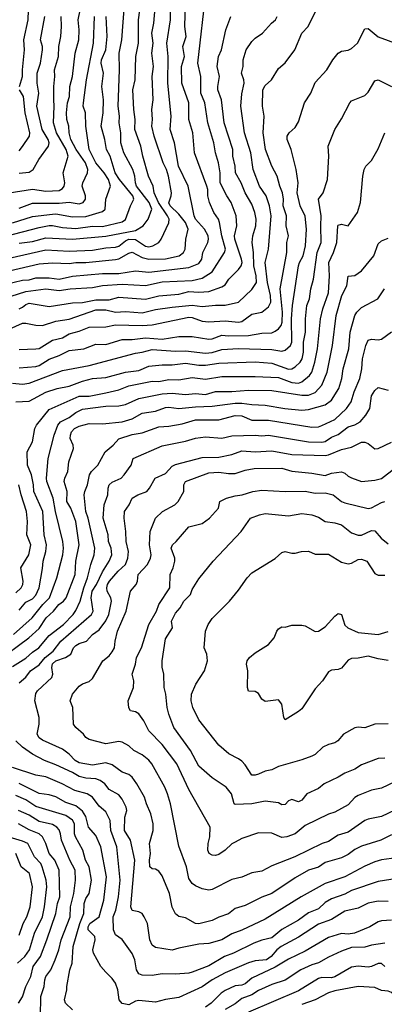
# Model space of a CAD drawing. Header units: metres. Extents: x -46681 to -43747, y -240911 to -237677.
# Tile 983 of 1056: x -44625 to -44570, y -238346 to -238198. Entities that reach past the tile are written whole.
import ezdxf

# ---------------------------------------------------------------- set-up
doc = ezdxf.new("R2010")
doc.units = ezdxf.units.M
doc.layers.add('CONTOUR_INDEX', color=1, linetype='Continuous')
doc.layers.add('CONTOUR_INTER', color=3, linetype='Continuous')

msp = doc.modelspace()

# ---------------------------------------------------------------- linework, layer by layer
at = {"layer": 'CONTOUR_INDEX'}
for points, elevation in [([(-44626.6, -238233.88), (-44621.1, -238232.65), (-44617.6, -238232.85), (-44614.1, -238232.66), (-44612.1, -238232.33), (-44610.6, -238232.22), (-44610.1, -238232.05), (-44609.1, -238231.25), (-44608.6, -238231.01), (-44607.6, -238231.05), (-44606.1, -238232.08), (-44605.6, -238232.15), (-44605.02, -238232.02), (-44604.11, -238231.52), (-44603.76, -238231.02), (-44602.6, -238228.56), (-44602.55, -238228.02), (-44602.78, -238227.52), (-44604.17, -238225.52), (-44604.81, -238224.02), (-44604.93, -238223.02), (-44605.64, -238221.52), (-44606.5, -238218.52), (-44606.8, -238217.02), (-44607.69, -238214.52), (-44607.65, -238213.02), (-44607.88, -238211.52), (-44608, -238208.52), (-44607.68, -238207.02), (-44607.57, -238203.52), (-44607.18, -238201.52), (-44607.17, -238198.02), (-44606.98, -238196.52)], 105), ([(-44626.6, -238224.06), (-44623.1, -238223.51), (-44621.1, -238223.79), (-44619.1, -238223.69), (-44618.6, -238223.39), (-44618.36, -238223.02), (-44618.24, -238222.52), (-44618.5, -238221.02), (-44617.73, -238218.52), (-44618.04, -238217.52), (-44619.5, -238215.02), (-44619.97, -238213.52), (-44619.84, -238211.02), (-44619.92, -238210.02), (-44619.9, -238208.02), (-44619.75, -238206.52), (-44619.81, -238205.52), (-44619.18, -238203.52), (-44619.15, -238202.02), (-44618.87, -238200.52), (-44618.76, -238199.02), (-44618.82, -238197.52)], 100), ([(-44626.6, -238244.57), (-44624.6, -238243.68), (-44624.1, -238243.65), (-44622.6, -238243.96), (-44621.6, -238244.03), (-44619.6, -238243.36), (-44617.6, -238243.06), (-44613.6, -238241.66), (-44612.1, -238241.68), (-44610.6, -238241.99), (-44609.1, -238241.91), (-44606.6, -238242.1), (-44604.6, -238241.61), (-44602.1, -238241.25), (-44599.1, -238240.94), (-44597.6, -238241.17), (-44595.6, -238240.96), (-44594.1, -238240.97), (-44592.1, -238240.49), (-44590.1, -238238.61), (-44589.41, -238237.52), (-44589.44, -238236.52), (-44589.82, -238235.02), (-44589.84, -238233.02), (-44590.04, -238231.52), (-44589.98, -238230.52), (-44589.52, -238229.02), (-44589.48, -238228.02), (-44589.65, -238227.02), (-44590.1, -238225.73), (-44591.12, -238224.02), (-44591.69, -238222.52), (-44592.58, -238221.02), (-44592.61, -238220.02), (-44592.96, -238218.52), (-44592.97, -238217.52), (-44594.28, -238213.52), (-44594.68, -238210.02), (-44595.21, -238208.52), (-44595.24, -238208.02), (-44594.99, -238206.52), (-44595.32, -238205.02), (-44595.11, -238203.52), (-44594.68, -238202.52), (-44594.03, -238199.52), (-44593.29, -238197.52)], 110), ([(-44625.1, -238286.86), (-44624.1, -238285.65), (-44623.1, -238285.17), (-44622.6, -238284.62), (-44622.11, -238283.52), (-44621.6, -238280.59), (-44621.53, -238279.52), (-44621.09, -238278.02), (-44620.99, -238277.02), (-44621.34, -238275.52), (-44621.57, -238272.02), (-44622.89, -238269.02), (-44622.95, -238268.02), (-44623.24, -238266.52), (-44623.88, -238265.02), (-44623.89, -238263.02), (-44623.13, -238261.52), (-44622.77, -238259.52), (-44622.52, -238259.02), (-44620.6, -238256.64), (-44616.1, -238254.65), (-44614.6, -238254.66), (-44612.1, -238254.17), (-44610.1, -238253.69), (-44608.6, -238253.09), (-44605.1, -238252.42), (-44604.1, -238252.44), (-44602.6, -238252.13), (-44601.1, -238252.19), (-44599.1, -238251.84), (-44597.1, -238252.08), (-44594.6, -238251.67), (-44589.6, -238251.69), (-44586.1, -238251.85), (-44584.1, -238252.58), (-44583.1, -238252.71), (-44582.6, -238252.51), (-44581.42, -238251.52), (-44581.08, -238251.02), (-44580.64, -238249.52), (-44580.23, -238247.52), (-44579.79, -238243.02), (-44579.44, -238241.52), (-44578.6, -238239.11), (-44578.44, -238236.52), (-44578.53, -238234.52), (-44577.83, -238233.02), (-44577.3, -238231.52), (-44577.17, -238229.02), (-44577.1, -238228.9), (-44576.6, -238228.76), (-44575.6, -238228.99), (-44574.23, -238227.02), (-44573.77, -238225.52), (-44573.43, -238221.52), (-44573.21, -238220.52), (-44572.97, -238220.02), (-44572.1, -238219.16), (-44571.1, -238217.42), (-44570.09, -238215.02)], 115), ([(-44569.1, -238320.69), (-44570.7, -238321.52), (-44573.6, -238322.4), (-44574.6, -238322.89), (-44575.6, -238323.64), (-44576.6, -238324.16), (-44579.1, -238324.86), (-44580.1, -238325.54), (-44581.6, -238326.03), (-44583.6, -238327.18), (-44587.1, -238329.55), (-44588.6, -238330.1), (-44591.1, -238331.34), (-44592.6, -238331.78), (-44593.6, -238332.59), (-44595.1, -238333.07), (-44596.1, -238333.61), (-44598.1, -238334.08), (-44598.6, -238334.02), (-44600.1, -238333.21), (-44601.1, -238333.01), (-44601.6, -238332.6), (-44602.1, -238331.57), (-44602.49, -238329.52), (-44603.6, -238326.87), (-44604.1, -238326.14), (-44604.6, -238325.86), (-44605.1, -238325.83), (-44605.44, -238325.52), (-44605.51, -238324.52), (-44605.34, -238323.52), (-44605.52, -238322.02), (-44604.97, -238320.02), (-44604.94, -238319.02), (-44605.32, -238317.52), (-44605.97, -238316.02), (-44606.25, -238315.02), (-44607.39, -238313.02), (-44608.1, -238312.03), (-44608.6, -238311.62), (-44609.6, -238311.28), (-44611.1, -238310.14), (-44612.1, -238309.86), (-44614.1, -238310.19), (-44616.1, -238309.87), (-44616.7, -238309.52), (-44617.6, -238308.55), (-44618.6, -238307.81), (-44621.6, -238306.45), (-44622.1, -238306.11), (-44622.4, -238305.52), (-44622.12, -238304.02), (-44622.09, -238303.02), (-44622.75, -238300.52), (-44622.6, -238299.42), (-44622.37, -238299.02), (-44620.18, -238297.02), (-44620.04, -238296.52), (-44620.18, -238295.52), (-44620.1, -238294.95), (-44619.62, -238294.52), (-44618.12, -238294.02), (-44617.36, -238293.52), (-44616.93, -238292.52), (-44616.6, -238292.2), (-44616.1, -238291.89), (-44614.97, -238291.52), (-44614.1, -238290.52), (-44613.1, -238289.84), (-44612.1, -238288.47), (-44611.64, -238287.52), (-44611.22, -238285.52), (-44611.33, -238285.02), (-44611.88, -238284.02), (-44611.93, -238283.52), (-44611.81, -238283.02), (-44611.51, -238282.52), (-44610.2, -238281.02), (-44609.11, -238280.02), (-44608.77, -238279.02), (-44608.66, -238278.02), (-44609.03, -238276.52), (-44609.06, -238275.02), (-44609.34, -238273.02), (-44609.27, -238272.02), (-44608.57, -238271.02), (-44608.1, -238270.01), (-44607.28, -238269.52), (-44605.92, -238269.02), (-44605.5, -238268.52), (-44604.65, -238267.02), (-44603.1, -238266.32), (-44602.1, -238265.18), (-44601.6, -238264.94), (-44597.6, -238263.87), (-44595.1, -238263.82), (-44593.1, -238263.45), (-44591.6, -238262.89), (-44589.6, -238263.05), (-44587.1, -238262.89), (-44584.1, -238263.43), (-44579.1, -238263.58), (-44578.6, -238263.48), (-44576.6, -238262.66), (-44575.1, -238262.32), (-44573.6, -238261.59), (-44573.1, -238261.56), (-44572.6, -238261.79), (-44571.6, -238262.56), (-44571.1, -238262.54), (-44569.1, -238261.58)], 120), ([(-44569.6, -238294.43), (-44571.1, -238294.2), (-44572.6, -238293.78), (-44574.1, -238294.09), (-44575.1, -238294.13), (-44575.6, -238294.39), (-44576.6, -238295.58), (-44577.1, -238295.81), (-44578.1, -238295.89), (-44578.6, -238296.16), (-44579.48, -238297.52), (-44580.6, -238298.72), (-44582.6, -238301.71), (-44583.1, -238302.15), (-44585.1, -238303.4), (-44585.32, -238303.02), (-44585.59, -238301.02), (-44586.1, -238300.36), (-44588.1, -238300.6), (-44588.6, -238300.29), (-44589.1, -238299.42), (-44589.6, -238299.1), (-44590.6, -238299.05), (-44590.76, -238298.52), (-44590.72, -238296.02), (-44590.9, -238295.02), (-44590.82, -238294.52), (-44590.45, -238294.02), (-44589.6, -238293.29), (-44587.62, -238292.02), (-44586.75, -238291.02), (-44586.35, -238290.02), (-44586.1, -238289.69), (-44585.6, -238289.39), (-44585.1, -238289.42), (-44584.1, -238289.12), (-44582.6, -238289.13), (-44582.1, -238289.24), (-44580.6, -238290.08), (-44580.1, -238290.04), (-44579.1, -238289.36), (-44577.6, -238287.76), (-44577.1, -238287.39), (-44576.6, -238287.54), (-44576.1, -238289.11), (-44575.66, -238289.52), (-44574.1, -238290.23), (-44571.1, -238290.52), (-44569.6, -238290.06)], 125), ([(-44621.93, -238348.02), (-44621.86, -238345.02), (-44621.34, -238343.52), (-44621.27, -238342.52), (-44621.08, -238342.02), (-44620.34, -238341.02), (-44619.68, -238339.52), (-44619.14, -238338.02), (-44618.78, -238336.52), (-44617.44, -238333.02), (-44617.4, -238331.52), (-44616.9, -238329.52), (-44616.66, -238327.52), (-44616.7, -238326.02), (-44617.47, -238324.52), (-44618.75, -238321.52), (-44618.89, -238320.52), (-44619.1, -238319.96), (-44619.45, -238319.52), (-44620.1, -238319.13), (-44622.1, -238318.7), (-44623.6, -238317.74), (-44625.21, -238317.02)], 115), ([(-44570.1, -238336.98), (-44572.1, -238337.28), (-44573.1, -238337.61), (-44575.1, -238337.67), (-44576.6, -238338.2), (-44578.6, -238339.1), (-44580.1, -238339.96), (-44581.1, -238340.26), (-44582.73, -238341.02), (-44585.1, -238342.59), (-44587.1, -238343.24), (-44589.1, -238344.13), (-44590.1, -238344.79), (-44591.6, -238345.31), (-44592.6, -238346.16), (-44594.1, -238346.97)], 115)]:
    msp.add_lwpolyline(points, dxfattribs=dict(at, elevation=elevation))
at = {"layer": 'CONTOUR_INTER'}
for points, elevation in [([(-44625.1, -238241.52), (-44624.6, -238241.28), (-44624.1, -238240.85), (-44623.6, -238240.66), (-44620.6, -238241.18), (-44617.1, -238240.59), (-44615.6, -238240.57), (-44613.6, -238240.15), (-44611.6, -238240.15), (-44610.1, -238239.76), (-44606.1, -238240.05), (-44604.1, -238239.57), (-44601.1, -238239.29), (-44599.6, -238238.92), (-44598.1, -238239), (-44596.6, -238238.89), (-44594.6, -238238.22), (-44594.1, -238237.9), (-44593.55, -238237.02), (-44592.1, -238235.61), (-44591.69, -238235.02), (-44591.57, -238234.52), (-44591.64, -238234.02), (-44592.66, -238231.02), (-44592.7, -238230.52), (-44592.39, -238229.02), (-44592.49, -238227.52), (-44593.21, -238225.52), (-44593.85, -238224.52), (-44594.85, -238222.52), (-44594.85, -238221.02), (-44595.13, -238219.52), (-44595.58, -238218.02), (-44595.81, -238216.52), (-44596.71, -238213.52), (-44597.16, -238210.52), (-44597.77, -238209.02), (-44597.79, -238206.52), (-44598.25, -238204.52), (-44596.96, -238193.52)], 109), ([(-44628.6, -238240.29), (-44624.1, -238238.92), (-44621.1, -238238.5), (-44619.1, -238238.75), (-44617.43, -238238.52), (-44614.1, -238238.31), (-44612.6, -238237.99), (-44609.6, -238237.77), (-44606.1, -238238), (-44603.6, -238237.46), (-44599.1, -238237.24), (-44597.6, -238236.91), (-44596.1, -238235.94), (-44594.2, -238233.02), (-44594.07, -238232.52), (-44594.62, -238230.52), (-44594.97, -238228.52), (-44595.15, -238228.02), (-44595.82, -238227.02), (-44596.48, -238225.52), (-44596.73, -238224.52), (-44596.74, -238223.52), (-44596.88, -238223.02), (-44598.73, -238218.02), (-44598.97, -238215.02), (-44599.57, -238213.02), (-44599.58, -238210.52), (-44600.65, -238207.52), (-44600.67, -238205.02), (-44600.25, -238203.52), (-44600.48, -238202.02), (-44600.01, -238200.52), (-44600.18, -238199.02), (-44600.09, -238195.52)], 108), ([(-44626.6, -238235.81), (-44622.1, -238234.75), (-44620.1, -238234.58), (-44617.6, -238234.69), (-44616.6, -238234.51), (-44615.1, -238234.54), (-44610.6, -238234.1), (-44610.1, -238233.99), (-44608.6, -238233.15), (-44608.1, -238232.99), (-44606.6, -238233.76), (-44605.6, -238234.02), (-44603.1, -238233.97), (-44601.04, -238233.52), (-44600.41, -238233.02), (-44600.13, -238232.52), (-44600.04, -238231.02), (-44599.7, -238229.52), (-44600.09, -238228.52), (-44601.1, -238227.25), (-44602.39, -238226.02), (-44602.6, -238225.56), (-44602.25, -238224.52), (-44602.22, -238224.02), (-44602.65, -238221.52), (-44602.96, -238220.52), (-44603.46, -238219.52), (-44604.8, -238215.52), (-44605.15, -238214.02), (-44605.04, -238213.02), (-44605.17, -238211.52), (-44604.96, -238210.02), (-44605.1, -238206.52), (-44604.92, -238205.02), (-44605.16, -238203.02), (-44604.94, -238201.52), (-44605.18, -238200.02), (-44604.86, -238198.52), (-44604.57, -238195.02)], 106), ([(-44625.1, -238231.61), (-44623.1, -238231.35), (-44621.1, -238230.83), (-44617.1, -238231), (-44612.1, -238230.57), (-44607.6, -238229.73), (-44606.47, -238229.02), (-44605.72, -238228.02), (-44605.17, -238226.52), (-44605.55, -238225.52), (-44607.44, -238223.02), (-44607.63, -238222.52), (-44607.72, -238221.52), (-44608, -238220.52), (-44609.37, -238218.02), (-44609.84, -238216.52), (-44609.83, -238215.02), (-44610.09, -238213.52), (-44610, -238212.52), (-44610.24, -238211.02), (-44610.02, -238205.52), (-44610.08, -238203.02), (-44609.66, -238201.02), (-44609.21, -238195.02)], 104), ([(-44627.1, -238237.78), (-44624.6, -238237.21), (-44623.6, -238237.13), (-44622.6, -238236.82), (-44620.6, -238236.85), (-44619.1, -238237.02), (-44617.1, -238236.58), (-44612.6, -238236.21), (-44610.1, -238236.19), (-44607.6, -238235.8), (-44605.6, -238235.97), (-44599.6, -238235.29), (-44598.1, -238234.69), (-44597.62, -238234.02), (-44597.46, -238233.02), (-44596.75, -238231.52), (-44596.62, -238231.02), (-44596.68, -238230.52), (-44597.24, -238229.52), (-44598.57, -238228.02), (-44598.77, -238227.52), (-44599.71, -238223.02), (-44601.15, -238220.02), (-44601.76, -238216.52), (-44602.39, -238214.52), (-44602.25, -238212.52), (-44602.76, -238207.52), (-44602.71, -238203.52), (-44602.9, -238201.52), (-44602.37, -238198.02), (-44602.36, -238196.52)], 107), ([(-44627.1, -238230.59), (-44622.1, -238229.24), (-44620.6, -238228.98), (-44620.1, -238228.94), (-44618.6, -238229.26), (-44616.6, -238229.4), (-44614.1, -238229.05), (-44612.6, -238229.12), (-44609.6, -238228.39), (-44609.1, -238228.05), (-44608.39, -238226.02), (-44607.85, -238225.02), (-44608.01, -238224.52), (-44610.03, -238222.02), (-44610.65, -238221.02), (-44611.44, -238218.52), (-44611.97, -238217.52), (-44612.22, -238216.02), (-44612.8, -238214.02), (-44612.49, -238212.02), (-44612.41, -238210.02), (-44612.67, -238208.02), (-44612.45, -238206.02), (-44612.79, -238204.52), (-44612.75, -238204.02), (-44612.06, -238202.52), (-44611.88, -238200.52), (-44612.03, -238197.52)], 103), ([(-44626.1, -238228.55), (-44623.1, -238227.61), (-44620.1, -238227.25), (-44619.6, -238227.23), (-44617.1, -238227.67), (-44615.1, -238227.6), (-44612.6, -238226.86), (-44612.19, -238226.52), (-44612.1, -238224.99), (-44611.35, -238223.02), (-44611.68, -238222.02), (-44612.33, -238221.02), (-44613.59, -238219.52), (-44614.59, -238217.52), (-44615.1, -238214.02), (-44615.16, -238212.02), (-44615.47, -238211.02), (-44615.46, -238210.52), (-44614.97, -238207.02), (-44613.91, -238201.52), (-44613.79, -238197.52)], 102), ([(-44625.1, -238226.33), (-44623.1, -238225.62), (-44619.1, -238225.6), (-44617.6, -238225.43), (-44616.1, -238225.7), (-44615.49, -238225.52), (-44615.16, -238225.02), (-44615.16, -238224.52), (-44615.66, -238223.02), (-44615.54, -238222.52), (-44614.83, -238221.02), (-44614.79, -238220.52), (-44615.16, -238219.52), (-44616.54, -238217.52), (-44617.35, -238216.02), (-44617.6, -238215.02), (-44617.63, -238214.02), (-44617.94, -238213.02), (-44617.97, -238212.02), (-44617.84, -238210.52), (-44617.56, -238209.52), (-44617.51, -238208.02), (-44617.09, -238206.52), (-44616.71, -238203.02), (-44616.13, -238201.02), (-44616.09, -238199.52), (-44616.23, -238198.02), (-44615.94, -238196.52)], 101), ([(-44625.1, -238250.37), (-44622.6, -238250.2), (-44622.1, -238250.02), (-44620.6, -238249.09), (-44619.1, -238248.53), (-44617.6, -238247.79), (-44615.41, -238247.52), (-44613.6, -238246.85), (-44612.1, -238246.88), (-44609.6, -238246.11), (-44608.1, -238246.13), (-44606.1, -238245.86), (-44603.6, -238246.05), (-44601.1, -238245.65), (-44599.1, -238245.66), (-44596.6, -238246.05), (-44596.1, -238246.02), (-44594.6, -238245.49), (-44593.6, -238245.59), (-44590.6, -238245.54), (-44588.6, -238245.15), (-44587.1, -238245.11), (-44586.6, -238244.88), (-44586.1, -238244.52), (-44585.69, -238244.02), (-44585.53, -238243.52), (-44585.49, -238242.02), (-44585.84, -238238.52), (-44584.85, -238233.02), (-44584.85, -238231.52), (-44584.6, -238230.52), (-44584.93, -238229.02), (-44584.88, -238227.52), (-44585.42, -238226.02), (-44585.33, -238225.02), (-44585.48, -238224.02), (-44585.92, -238223.02), (-44586.28, -238221.52), (-44587.1, -238220.02), (-44588.04, -238217.52), (-44588.38, -238215.02), (-44588.27, -238212.52), (-44588.51, -238211.02), (-44588.45, -238208.52), (-44588.1, -238207.89), (-44587.15, -238207.02), (-44586.1, -238205.34), (-44585.1, -238204.45), (-44583.66, -238202.52), (-44582.6, -238200.02), (-44581.65, -238199.02), (-44580.43, -238196.52)], 112), ([(-44625.1, -238221.07), (-44623.6, -238220.94), (-44622.99, -238220.52), (-44622.17, -238219.02), (-44620.72, -238217.02), (-44620.62, -238216.52), (-44620.77, -238216.02), (-44621.66, -238214.52), (-44622.44, -238211.02), (-44622.15, -238209.02), (-44622.4, -238207.52), (-44622.42, -238206.02), (-44621.9, -238204.52), (-44621.62, -238202.52), (-44621.63, -238202.02), (-44621.89, -238201.02), (-44621.27, -238197.52)], 99), ([(-44625.1, -238247.63), (-44622.6, -238247.54), (-44622.1, -238247.46), (-44620.1, -238246.24), (-44618.6, -238245.89), (-44617.6, -238245.26), (-44616.1, -238244.85), (-44614.6, -238244.26), (-44612.1, -238244.24), (-44610.6, -238243.94), (-44606.6, -238244.02), (-44605.1, -238243.93), (-44599.6, -238242.78), (-44599.1, -238242.83), (-44597.6, -238243.35), (-44596.6, -238243.45), (-44594.1, -238243.33), (-44592.1, -238243.51), (-44591.6, -238243.39), (-44590.1, -238242.31), (-44588.6, -238242), (-44587.6, -238241.23), (-44587.27, -238240.52), (-44587.31, -238239.52), (-44587.77, -238237.52), (-44588.11, -238234.52), (-44587.62, -238232.52), (-44587.18, -238227.52), (-44587.46, -238226.02), (-44587.97, -238224.52), (-44588.97, -238223.02), (-44589.9, -238220.52), (-44590.25, -238218.02), (-44591.19, -238215.02), (-44591.77, -238211.02), (-44591.6, -238209.13), (-44591.28, -238207.52), (-44591.29, -238207.02), (-44591.66, -238206.02), (-44591.4, -238205.02), (-44591.41, -238204.02), (-44590.95, -238202.52), (-44590.1, -238201.26), (-44589.6, -238200.76), (-44588.51, -238200.02), (-44587.17, -238198.52), (-44586.53, -238198.02), (-44586.28, -238197.52)], 111), ([(-44625.05, -238208.02), (-44624.6, -238206.52), (-44624.61, -238205.52), (-44624.31, -238202.52), (-44624.41, -238201.02), (-44623.78, -238198.02), (-44623.7, -238196.52)], 98), ([(-44626.1, -238252.7), (-44624.6, -238252.85), (-44623.6, -238252.72), (-44618.6, -238250.78), (-44614.6, -238250.03), (-44607.6, -238248.16), (-44606.6, -238248.05), (-44605.1, -238247.63), (-44601.6, -238247.88), (-44600.1, -238247.82), (-44597.1, -238248.16), (-44596.1, -238248.07), (-44594.6, -238247.63), (-44592.1, -238247.48), (-44587.1, -238247.65), (-44585.6, -238247.88), (-44585.1, -238247.73), (-44584.27, -238247.02), (-44584.08, -238246.52), (-44584.15, -238243.02), (-44584, -238241.02), (-44583.08, -238235.02), (-44582.96, -238234.52), (-44582.41, -238233.52), (-44582.06, -238232.02), (-44581.89, -238229.52), (-44582.1, -238227.57), (-44582.83, -238226.02), (-44583.28, -238224.02), (-44583.16, -238222.52), (-44583.42, -238220.52), (-44584.19, -238217.52), (-44584.79, -238216.02), (-44584.77, -238215.52), (-44584.5, -238215.02), (-44583.6, -238214.19), (-44583.1, -238213.34), (-44582.19, -238210.52), (-44581.25, -238209.02), (-44580.6, -238207.41), (-44578.82, -238205.52), (-44577.91, -238204.02), (-44577.1, -238203.02), (-44576.6, -238202.71), (-44575.6, -238202.58), (-44575.1, -238202.34), (-44574.21, -238201.52), (-44573.1, -238199.33), (-44572.6, -238199.29), (-44571.1, -238200.56), (-44568.1, -238201.64)], 113), ([(-44625.6, -238255.51), (-44623.6, -238255.41), (-44621.1, -238254.05), (-44619.42, -238253.52), (-44617.6, -238253.15), (-44615.6, -238252.4), (-44614.1, -238251.99), (-44612.1, -238251.83), (-44609.1, -238251.03), (-44607.1, -238250.79), (-44605.6, -238250.15), (-44603.6, -238249.94), (-44602.1, -238249.96), (-44600.1, -238249.69), (-44598.1, -238249.98), (-44597.1, -238250), (-44595.1, -238249.69), (-44589.6, -238249.47), (-44587.1, -238249.68), (-44584.6, -238250.57), (-44584.1, -238250.55), (-44583.6, -238250.26), (-44582.84, -238249.52), (-44582.56, -238249.02), (-44582.35, -238248.02), (-44582.36, -238246.52), (-44582.06, -238245.02), (-44582.06, -238243.02), (-44581.86, -238241.02), (-44581.41, -238240.02), (-44581.22, -238238.52), (-44580.82, -238237.02), (-44580.29, -238233.02), (-44579.66, -238231.52), (-44579.75, -238229.02), (-44579.66, -238227.52), (-44580.06, -238225.02), (-44579.39, -238224.02), (-44578.71, -238222.02), (-44578.54, -238218.52), (-44578.64, -238217.02), (-44577.6, -238214.52), (-44576.6, -238212.88), (-44575.39, -238210.52), (-44575.1, -238210.18), (-44573.1, -238209.39), (-44572.6, -238208.87), (-44571.6, -238207.16), (-44571.1, -238207.05), (-44569.1, -238208.04)], 114), ([(-44625.1, -238217.7), (-44624.6, -238217.09), (-44623.57, -238215.52), (-44623.5, -238215.02), (-44624.22, -238212.02), (-44624.47, -238209.52), (-44625.06, -238208.52)], 98), ([(-44625.95, -238290.52), (-44623.17, -238288.02), (-44621.55, -238286.02), (-44620.55, -238285.02), (-44619.45, -238282.02), (-44618.55, -238278.52), (-44618.45, -238277.52), (-44618.53, -238276.52), (-44619.65, -238272.02), (-44619.99, -238270.02), (-44620.94, -238267.52), (-44620.99, -238267.02), (-44620.73, -238264.02), (-44619.84, -238260.52), (-44619.31, -238259.02), (-44618.91, -238258.52), (-44617.6, -238257.85), (-44616.6, -238257.11), (-44615.6, -238256.63), (-44612.1, -238256.16), (-44610.1, -238256.12), (-44609.1, -238255.89), (-44607.1, -238255.01), (-44603.6, -238254.29), (-44602.1, -238254.22), (-44600.1, -238254.4), (-44598.6, -238254.25), (-44597.1, -238254.4), (-44595.6, -238253.95), (-44593.1, -238253.96), (-44590.6, -238253.74), (-44587.1, -238253.82), (-44582.6, -238254.51), (-44581.6, -238254.49), (-44580.6, -238254.09), (-44579.57, -238253.02), (-44578.77, -238251.02), (-44577.97, -238247.02), (-44577.43, -238242.52), (-44576.56, -238239.52), (-44575.82, -238238.02), (-44575.6, -238236.57), (-44574.6, -238236.47), (-44573.6, -238235.77), (-44571.76, -238233.52), (-44571.1, -238231.73), (-44570.6, -238231.26), (-44569.6, -238230.85)], 116), ([(-44628.6, -238294.64), (-44623.64, -238291.02), (-44622.1, -238289.61), (-44621.06, -238288.02), (-44619.96, -238287.02), (-44619.13, -238286.02), (-44618.44, -238285.52), (-44618.06, -238285.02), (-44616.67, -238281.52), (-44616.6, -238279.52), (-44616.08, -238277.02), (-44616.58, -238273.52), (-44617.34, -238271.52), (-44617.94, -238270.52), (-44617.9, -238269.02), (-44618.35, -238267.52), (-44618.27, -238267.02), (-44617.79, -238266.02), (-44617.64, -238264.52), (-44616.95, -238262.52), (-44617.01, -238262.02), (-44617.42, -238261.02), (-44617.41, -238260.52), (-44617.23, -238260.02), (-44616.78, -238259.52), (-44616.1, -238259.16), (-44614.6, -238258.79), (-44612.6, -238258.84), (-44609.6, -238258.5), (-44608.1, -238258.08), (-44606.6, -238257.23), (-44604.6, -238256.93), (-44603.1, -238256.35), (-44602.6, -238256.29), (-44601.1, -238256.5), (-44598.6, -238256.24), (-44596.1, -238256.17), (-44592.6, -238255.7), (-44591.6, -238255.71), (-44590.1, -238255.93), (-44588.1, -238256.02), (-44585.13, -238256.52), (-44582.6, -238256.76), (-44581.6, -238256.66), (-44579.1, -238255.96), (-44578.1, -238255.24), (-44577, -238253.52), (-44576.58, -238252.02), (-44576.39, -238250.52), (-44575.51, -238247.52), (-44575.33, -238245.02), (-44574.63, -238242.52), (-44574.31, -238242.02), (-44573.6, -238241.32), (-44571.13, -238240.02), (-44570.15, -238238.52)], 117), ([(-44626.1, -238295.33), (-44624.1, -238294.11), (-44623.1, -238293.18), (-44622.14, -238292.52), (-44620.6, -238290.68), (-44618.43, -238289.02), (-44617, -238287.52), (-44616.6, -238286.91), (-44615.94, -238285.52), (-44615.41, -238283.52), (-44614.83, -238282.02), (-44614.34, -238280.02), (-44613.81, -238278.52), (-44613.71, -238277.52), (-44614.73, -238273.02), (-44615.09, -238272.02), (-44615.33, -238269.52), (-44615.22, -238269.02), (-44614.86, -238268.02), (-44614.53, -238266.52), (-44614.24, -238266.02), (-44613.28, -238265.02), (-44612.16, -238263.02), (-44610.96, -238262.02), (-44610.1, -238261.09), (-44608.1, -238260.45), (-44606.6, -238260.19), (-44604.1, -238259.26), (-44602.6, -238259.18), (-44600.6, -238258.83), (-44598.6, -238258.21), (-44595.1, -238258.23), (-44592.6, -238257.55), (-44591.6, -238257.63), (-44590.1, -238258.29), (-44587.6, -238258.26), (-44581.1, -238259.32), (-44580.1, -238259.26), (-44579.6, -238259.07), (-44577.6, -238258.18), (-44575.87, -238256.52), (-44575.16, -238255.52), (-44574.71, -238254.02), (-44573.85, -238252.02), (-44573.54, -238250.52), (-44573.44, -238249.02), (-44572.94, -238247.02), (-44572.6, -238246.23), (-44572.1, -238246.06), (-44571.1, -238246.17), (-44570.6, -238246.08), (-44569.1, -238244.95)], 118), ([(-44625.1, -238297.81), (-44624.1, -238296.94), (-44623.39, -238296.02), (-44622.1, -238295.08), (-44621.18, -238294.02), (-44620.01, -238293.02), (-44618.85, -238291.52), (-44614.25, -238287.52), (-44613.96, -238287.02), (-44614.29, -238285.02), (-44614.14, -238284.02), (-44613.5, -238283.02), (-44612.6, -238281.1), (-44611.6, -238279.52), (-44611.18, -238278.52), (-44611.25, -238277.52), (-44611.67, -238276.52), (-44611.75, -238275.52), (-44612.48, -238273.02), (-44612.34, -238271.02), (-44611.78, -238269.52), (-44611.74, -238268.52), (-44611.59, -238268.02), (-44611.1, -238267.6), (-44609.79, -238267.02), (-44609.3, -238266.52), (-44608.26, -238265.02), (-44607.95, -238264.02), (-44603.6, -238262.12), (-44600.1, -238261.42), (-44598.6, -238260.99), (-44597.1, -238260.78), (-44594.6, -238260.96), (-44593.1, -238260.62), (-44589.6, -238260.51), (-44588.6, -238260.62), (-44587.6, -238260.52), (-44581.6, -238261.55), (-44579.6, -238261.57), (-44579.1, -238261.46), (-44578.1, -238260.82), (-44577.1, -238260.42), (-44575.6, -238259.26), (-44574.6, -238258.95), (-44573.83, -238258.52), (-44572.98, -238257.52), (-44572.34, -238256.52), (-44572.1, -238254.6), (-44571.6, -238253.78), (-44571.1, -238253.37), (-44569.6, -238253.75)], 119), ([(-44568.6, -238316.99), (-44570.6, -238317.92), (-44572.6, -238318.33), (-44573.1, -238318.53), (-44575.6, -238320.28), (-44577.1, -238320.75), (-44578.6, -238321.7), (-44579.52, -238322.02), (-44583.66, -238324.02), (-44587.1, -238325.34), (-44588.6, -238326.14), (-44590.1, -238326.43), (-44591.6, -238327.05), (-44593.1, -238327.43), (-44596.1, -238328.92), (-44596.6, -238329.02), (-44597.6, -238328.81), (-44598.6, -238328.38), (-44599.1, -238328.02), (-44599.6, -238327.26), (-44599.95, -238325.52), (-44601.1, -238322.39), (-44602.36, -238316.02), (-44602.79, -238314.52), (-44603.19, -238313.52), (-44605.18, -238310.02), (-44605.6, -238309.47), (-44606.6, -238308.65), (-44607.84, -238308.02), (-44608.6, -238307.29), (-44609.6, -238306.72), (-44610.1, -238306.64), (-44612.1, -238307.02), (-44614.6, -238306.33), (-44615.09, -238306.02), (-44615.43, -238305.52), (-44616.57, -238304.52), (-44616.93, -238304.02), (-44617.02, -238301.52), (-44617.43, -238300.52), (-44617.09, -238299.52), (-44616.1, -238298.33), (-44615.6, -238297.97), (-44614.6, -238297.6), (-44614.1, -238297.17), (-44612.54, -238294.52), (-44611.6, -238293.74), (-44611.1, -238293.15), (-44610.78, -238292.52), (-44610.69, -238291.52), (-44610.33, -238290.02), (-44609.04, -238287.02), (-44608.37, -238284.02), (-44607.51, -238283.02), (-44607.32, -238282.52), (-44607.23, -238281.52), (-44605.81, -238280.02), (-44605.36, -238279.02), (-44605.24, -238278.52), (-44605.49, -238277.02), (-44605.41, -238275.02), (-44604.61, -238273.02), (-44603.57, -238272.02), (-44601.7, -238271.02), (-44601.19, -238270.52), (-44600.35, -238269.02), (-44600.36, -238268.02), (-44600.1, -238267.48), (-44596.6, -238266.2), (-44595.1, -238266.09), (-44593.6, -238266.32), (-44592.6, -238266.3), (-44591.1, -238265.79), (-44589.74, -238265.52)], 121), ([(-44589.74, -238265.52), (-44585.6, -238265.48), (-44584.1, -238265.95), (-44581.1, -238266.24), (-44579.1, -238266.58), (-44578.1, -238266.24), (-44576.6, -238266.07), (-44576.1, -238266.24), (-44575.6, -238266.7), (-44575.1, -238266.96), (-44573.6, -238267.49), (-44571.6, -238267.29), (-44570.6, -238267.06), (-44568.6, -238265.49)], 121), ([(-44625.6, -238284.27), (-44624.83, -238283.52), (-44624.57, -238283.02), (-44624.52, -238282.52), (-44624.86, -238280.52), (-44623.66, -238278.52), (-44623.38, -238277.02), (-44623.97, -238275.52), (-44623.87, -238273.52), (-44624.01, -238272.02), (-44624.83, -238269.52), (-44625.15, -238268.02)], 114), ([(-44589.98, -238269.02), (-44588.6, -238268.79), (-44585.1, -238268.99), (-44582.1, -238268.94), (-44580.6, -238269.24), (-44579.1, -238269.19), (-44577.85, -238269.52), (-44576.6, -238270.5), (-44576.1, -238270.71), (-44572.6, -238271.55), (-44572.1, -238271.47), (-44570.6, -238270.64), (-44570.1, -238270.52)], 122), ([(-44568.6, -238312.73), (-44570.6, -238313.65), (-44572.1, -238313.95), (-44574.1, -238314.77), (-44574.6, -238315.06), (-44575.6, -238316.19), (-44577.6, -238317.28), (-44578.6, -238317.59), (-44582.1, -238319.3), (-44583.6, -238320.53), (-44584.86, -238321.02), (-44585.6, -238321.08), (-44587.1, -238320.42), (-44589.1, -238320.39), (-44591.6, -238321.27), (-44592.6, -238321.79), (-44593.1, -238322.07), (-44594.1, -238323), (-44595.1, -238323.64), (-44595.6, -238323.82), (-44596.1, -238323.76), (-44596.53, -238323.52), (-44596.75, -238323.02), (-44596.7, -238322.02), (-44596.44, -238321.02), (-44596.38, -238319.52), (-44599.6, -238313.85), (-44601.39, -238310.02), (-44603.6, -238307.08), (-44605.63, -238305.02), (-44606.38, -238303.52), (-44607.1, -238302.48), (-44607.6, -238302.19), (-44608.35, -238302.02), (-44608.6, -238301.59), (-44608.73, -238300.52), (-44607.9, -238298.52), (-44607.85, -238297.52), (-44608.1, -238296.52), (-44607.59, -238295.02), (-44607.44, -238294.02), (-44606.69, -238292.52), (-44605.61, -238289.02), (-44604.45, -238287.02), (-44604.1, -238286.02), (-44602.44, -238283.52), (-44602.41, -238281.52), (-44601.97, -238280.52), (-44601.72, -238279.52), (-44601.7, -238279.02), (-44602.24, -238277.52), (-44602.05, -238277.02), (-44601.47, -238276.52), (-44599.6, -238274.35), (-44597.6, -238273.8), (-44596.46, -238273.02), (-44595.11, -238271.52), (-44594.93, -238270.52), (-44593.93, -238270.02), (-44592.6, -238269.66), (-44591.54, -238269.52), (-44589.98, -238269.02)], 122), ([(-44570.1, -238309.16), (-44571.1, -238309.21), (-44573.6, -238310.16), (-44574.6, -238310.83), (-44576.1, -238311.4), (-44577.12, -238312.02), (-44579.23, -238313.02), (-44580.1, -238313.71), (-44581.86, -238314.52), (-44582.6, -238315.47), (-44583.1, -238315.73), (-44584.1, -238315.4), (-44584.6, -238315.59), (-44585.1, -238316.13), (-44585.6, -238316.17), (-44586.1, -238315.87), (-44588.1, -238315.61), (-44590.1, -238316.05), (-44592.6, -238316.14), (-44592.75, -238316.02), (-44593.18, -238314.52), (-44593.96, -238313.52), (-44596.1, -238312.1), (-44598.1, -238310.35), (-44599.35, -238308.02), (-44601.85, -238304.52), (-44602.62, -238302.52), (-44602.86, -238301.52), (-44603.04, -238299.52), (-44603.32, -238298.52), (-44603.33, -238296.52), (-44603.6, -238295.44), (-44603.62, -238294.52), (-44603.1, -238291.2), (-44602.05, -238289.52), (-44602.19, -238288.52), (-44601.6, -238287.34), (-44600.88, -238286.52), (-44600.35, -238285.52), (-44599.33, -238284.52), (-44599.1, -238283.75), (-44598.1, -238282.14), (-44595.94, -238279.52), (-44591.73, -238275.02), (-44590.31, -238273.02), (-44588.98, -238272.52)], 123), ([(-44588.98, -238272.52), (-44588.1, -238272.3), (-44584.6, -238272.66), (-44582.6, -238272.3), (-44581.1, -238272.5), (-44580.1, -238272.86), (-44579.1, -238273.51), (-44577.6, -238273.73), (-44576.6, -238274.04), (-44575.1, -238275.21), (-44574.1, -238275.59), (-44573.6, -238275.57), (-44572.1, -238274.88), (-44571.6, -238274.95), (-44570.65, -238276.02), (-44569.6, -238276.91)], 123), ([(-44569.6, -238303.98), (-44571.6, -238304.04), (-44573.1, -238304.58), (-44574.1, -238304.5), (-44574.6, -238304.58), (-44576.33, -238305.52), (-44577.15, -238306.52), (-44577.6, -238306.86), (-44578.6, -238307.12), (-44579.43, -238307.52), (-44580.6, -238308.58), (-44581.1, -238308.84), (-44582.6, -238309.41), (-44586.1, -238310.39), (-44587.1, -238310.91), (-44588.1, -238311.1), (-44589.1, -238311.56), (-44589.6, -238311.72), (-44590.1, -238311.71), (-44591.1, -238310.17), (-44591.6, -238309.62), (-44592.1, -238309.24), (-44593.58, -238308.52), (-44595.1, -238307.19), (-44598.1, -238303.37), (-44598.97, -238301.52), (-44599.22, -238300.52), (-44599.17, -238299.52), (-44598.52, -238298.02), (-44597.23, -238296.02), (-44596.76, -238294.52), (-44596.87, -238293.52), (-44597.3, -238292.52), (-44597.07, -238290.02), (-44596.7, -238289.02), (-44596.1, -238288.13), (-44593.46, -238285.52), (-44592.1, -238283.86), (-44590.83, -238282.02), (-44590.1, -238281.23), (-44586.6, -238279.09), (-44585.6, -238278.18), (-44585.1, -238278.04), (-44584.1, -238278.29), (-44583.6, -238278.28), (-44582.64, -238278.02)], 124), ([(-44582.64, -238278.02), (-44581.6, -238278), (-44580.6, -238278.45), (-44578.6, -238278.45), (-44576.6, -238279.67), (-44575.6, -238279.89), (-44575.1, -238279.78), (-44574.1, -238279.26), (-44573.6, -238279.17), (-44572.81, -238279.52), (-44571.6, -238281.36), (-44571.1, -238281.59), (-44570.1, -238281.6)], 124), ([(-44567.6, -238324.06), (-44570.6, -238324.45), (-44571.6, -238324.76), (-44573.1, -238325.4), (-44576.1, -238327.02), (-44579.1, -238328.04), (-44582.7, -238330.02), (-44588.1, -238333.39), (-44591.6, -238335.04), (-44593.1, -238335.58), (-44594.61, -238336.52), (-44596.6, -238337.03), (-44598.1, -238337.16), (-44601.1, -238337.77), (-44602.1, -238338.08), (-44604.6, -238337.64), (-44605.1, -238337.28), (-44605.46, -238336.52), (-44605.83, -238334.02), (-44606.31, -238333.02), (-44606.62, -238332.52), (-44607.1, -238332.28), (-44608.1, -238332.07), (-44608.34, -238331.52), (-44607.72, -238324.52), (-44608.39, -238321.52), (-44609.26, -238320.02), (-44609.24, -238318.02), (-44608.93, -238317.02), (-44609.01, -238316.52), (-44609.6, -238315.32), (-44610.1, -238314.68), (-44611.6, -238313.85), (-44612.25, -238313.02), (-44612.94, -238312.52), (-44613.6, -238312.25), (-44615.1, -238312.17), (-44616.1, -238311.91), (-44617.1, -238311.3), (-44619.6, -238310.14), (-44621.29, -238309.52), (-44623.1, -238308.54), (-44624.6, -238307.5), (-44625.63, -238306.52)], 119), ([(-44567.6, -238327.18), (-44571.1, -238327.7), (-44575.1, -238329.1), (-44576.1, -238329.62), (-44578.1, -238330.32), (-44579.1, -238330.88), (-44580.1, -238331.85), (-44581.6, -238332.46), (-44583.1, -238333.53), (-44585.6, -238334.96), (-44587.1, -238336.22), (-44588.6, -238336.57), (-44589.81, -238337.02), (-44592.87, -238338.52), (-44594.23, -238339.02), (-44596.6, -238340.42), (-44599.1, -238341.38), (-44599.6, -238341.53), (-44601.6, -238341.68), (-44603.6, -238341.62), (-44605.1, -238341.85), (-44606.6, -238341.83), (-44607.1, -238341.63), (-44607.46, -238341.02), (-44607.71, -238339.52), (-44608.1, -238338.56), (-44609.6, -238336.45), (-44610.6, -238335.73), (-44610.91, -238335.02), (-44610.98, -238333.02), (-44610.57, -238332.02), (-44610.18, -238330.02), (-44609.92, -238327.52), (-44610.42, -238322.52), (-44611.32, -238320.02), (-44611.43, -238318.52), (-44612.1, -238317.24), (-44613.1, -238316.4), (-44614.06, -238315.02), (-44614.88, -238314.52), (-44616.73, -238314.02), (-44618.65, -238313.02), (-44621.1, -238311.98), (-44622.6, -238311.73), (-44626.1, -238310.55)], 118), ([(-44569.6, -238330.72), (-44571.1, -238330.67), (-44572.6, -238330.99), (-44574.1, -238331.72), (-44576.1, -238332.19), (-44578.1, -238333.42), (-44580.1, -238334.15), (-44583.1, -238336.09), (-44585.71, -238337.52), (-44586.37, -238338.02), (-44587.21, -238339.02), (-44587.91, -238339.52), (-44589.6, -238339.65), (-44590.6, -238339.96), (-44594.1, -238341.49), (-44596.06, -238342.52), (-44597.6, -238343.59), (-44601.1, -238345.16), (-44603.1, -238345.48), (-44604.6, -238345.9), (-44607.1, -238345.63), (-44607.6, -238345.74), (-44608.6, -238346.27), (-44609.6, -238346.08), (-44610.08, -238345.52), (-44610.26, -238344.02), (-44610.6, -238343.04), (-44611.1, -238342.3), (-44612.1, -238341.38), (-44612.81, -238340.52), (-44613.92, -238338.52), (-44614.04, -238338.02), (-44613.67, -238336.52), (-44613.71, -238336.02), (-44614.71, -238335.02), (-44614.75, -238334.52), (-44614.47, -238334.02), (-44613.09, -238333.02), (-44612.36, -238330.52), (-44611.96, -238327.02), (-44612.84, -238322.52), (-44613.6, -238320.77), (-44614.66, -238319.52), (-44615.1, -238317.93), (-44615.6, -238317.11), (-44616.6, -238316.35), (-44618.1, -238315.84), (-44619.6, -238314.97), (-44620.6, -238314.67), (-44622.1, -238314.49), (-44625.1, -238312.97)], 117), ([(-44617.1, -238347.06), (-44618.14, -238346.02), (-44618.29, -238345.52), (-44617.94, -238344.02), (-44617.96, -238343.52), (-44617.49, -238341.02), (-44617.13, -238340.02), (-44617, -238337.52), (-44616.01, -238334.02), (-44615.38, -238332.52), (-44615.36, -238331.02), (-44615.1, -238330.27), (-44614.56, -238329.52), (-44614.24, -238327.52), (-44614.57, -238325.52), (-44615.13, -238324.52), (-44615.53, -238323.02), (-44616.62, -238321.02), (-44616.77, -238320.52), (-44616.79, -238319.02), (-44617.1, -238318.49), (-44618.1, -238317.76), (-44622.6, -238316.42), (-44624.1, -238315.45), (-44625.6, -238314.79)], 116), ([(-44625.2, -238346.02), (-44624.6, -238345.1), (-44624.1, -238343.52), (-44623.38, -238342.02), (-44622.99, -238340.52), (-44621.93, -238339.02), (-44620.93, -238336.52), (-44619.59, -238332.52), (-44619.35, -238331.02), (-44619.02, -238330.02), (-44619.11, -238326.02), (-44619.75, -238324.52), (-44620.6, -238323.52), (-44621.08, -238322.02), (-44621.61, -238321.02), (-44622.11, -238320.52), (-44623.6, -238319.94), (-44625.23, -238319.02)], 114), ([(-44625.37, -238340.02), (-44624.28, -238339.02), (-44623.55, -238338.02), (-44622.81, -238335.52), (-44621.6, -238333.02), (-44621.3, -238331.52), (-44620.94, -238328.52), (-44621.07, -238327.52), (-44621.64, -238325.52), (-44621.88, -238325.02), (-44622.83, -238324.02), (-44623.83, -238322.02), (-44624.6, -238321.63), (-44626.6, -238321.05)], 113), ([(-44625.1, -238335.8), (-44624.51, -238334.02), (-44623.97, -238333.02), (-44623.45, -238331.52), (-44623.13, -238328.52), (-44623.56, -238326.52), (-44624.82, -238325.52), (-44625.6, -238323.5)], 112), ([(-44569.1, -238333.52), (-44570.6, -238333.64), (-44571.1, -238333.79), (-44572.36, -238334.52), (-44574.65, -238335.52), (-44575.6, -238335.67), (-44576.6, -238335.55), (-44578.6, -238336.13), (-44582.1, -238338.23), (-44584.6, -238339.39), (-44586.6, -238340.64), (-44590.1, -238342.26), (-44591.1, -238343.13), (-44591.6, -238343.34), (-44592.6, -238343.41), (-44594.1, -238344.11), (-44594.7, -238344.52), (-44596.21, -238346.02), (-44597.1, -238346.62)], 116), ([(-44570.11, -238340.52), (-44570.6, -238340.08), (-44571.1, -238340.05), (-44572.1, -238340.53), (-44572.6, -238340.6), (-44574.1, -238340.47), (-44575.1, -238340.62), (-44577.6, -238342.07), (-44578.1, -238342.24), (-44579.6, -238342.16), (-44580.1, -238342.33), (-44583.1, -238344.2), (-44590.6, -238347.41)], 114), ([(-44565.1, -238346.94), (-44565.6, -238346.09), (-44566.1, -238345.65), (-44566.6, -238345.45), (-44567.6, -238345.48), (-44568.1, -238345.28), (-44569.1, -238344.41), (-44569.6, -238344.24), (-44570.6, -238344.14), (-44571.6, -238343.68), (-44574.1, -238343.54), (-44577.6, -238344.17), (-44578.6, -238344.47), (-44580.6, -238345.52), (-44582.6, -238346.24)], 113)]:
    msp.add_lwpolyline(points, dxfattribs=dict(at, elevation=elevation))

doc.saveas('drawing.dxf')
